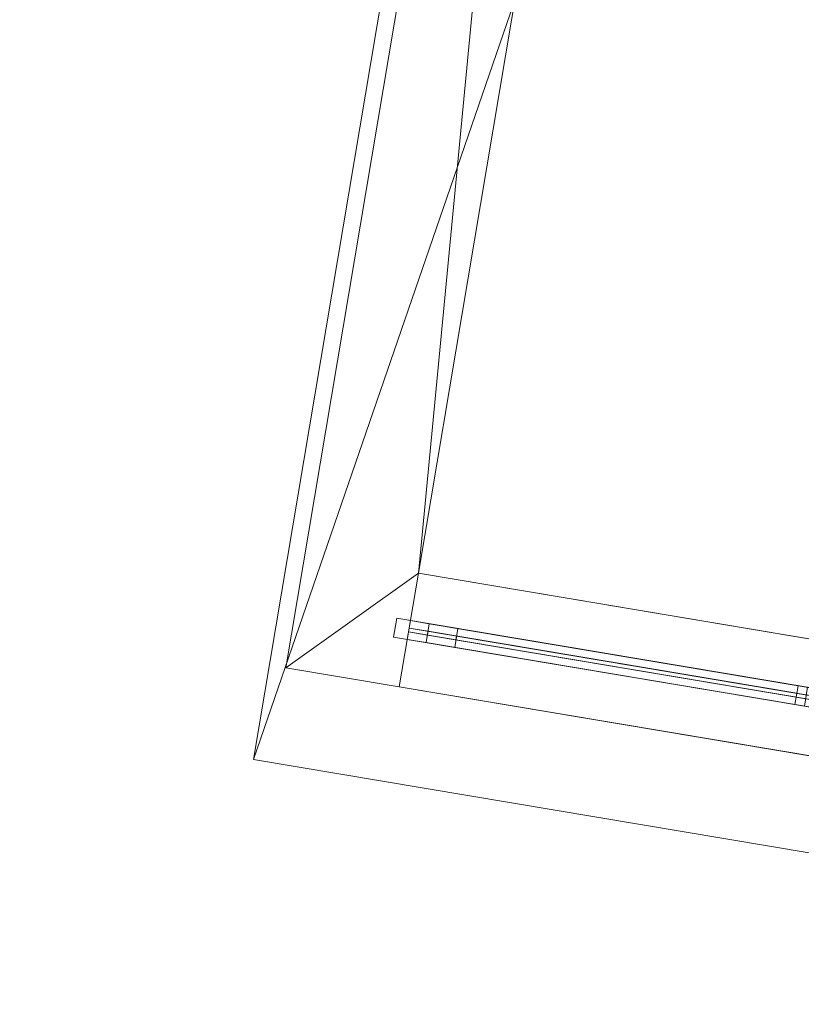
# Model space of a CAD drawing. Header units: millimetres. Extents: x -430348 to -225823, y -86243 to 5084.
# Tile 689 of 1056: x -355223 to -353185, y -12744 to -10176. Entities that reach past the tile are written whole.
import ezdxf

# ---------------------------------------------------------------- set-up
doc = ezdxf.new("R2010")
doc.units = ezdxf.units.MM
for name, color, linetype, lineweight in [('A-GLAZ-CURT', 52, 'Continuous', 9), ('A-GLAZ-CWMG', 51, 'Continuous', 9), ('A-ROOF', 132, 'Continuous', 9), ('A-WALL', 113, 'Continuous', 9)]:
    doc.layers.add(name, color=color, linetype=linetype, lineweight=lineweight)

# ---------------------------------------------------------------- blocks, each defined once
blk = doc.blocks.new('System Panel - Glazed-518866-_3D_ Copy 1')
at = {"layer": 'A-GLAZ-CURT', "transparency": 33554471}
mesh = blk.add_polyface(dxfattribs=at)
corners = [(-462.7, 5), (-462.7, 5, 2069.2), (-512.3, 5, 2069.2), (-512.3, 5, 2044.4), (512.3, 5, 2044.4), (512.3, 5), (-462.7, 5, 2044.4)]
mesh.append_faces([[corners[k] for k in face] for face in [(4, 5, 0, 6), (3, 2, 1, 6)]])
mesh = blk.add_polyface(dxfattribs=at)
corners = [(-512.3, -5, 2044.4), (512.3, -5, 2044.4), (512.3, 5, 2044.4), (-512.3, 5, 2044.4)]
mesh.append_faces([[corners[k] for k in face] for face in [(0, 1, 2, 3)]])
mesh = blk.add_polyface(dxfattribs=at)
corners = [(-512.3, -5, 2069.2), (-512.3, -5, 2044.4), (-512.3, 5, 2044.4), (-512.3, 5, 2069.2)]
mesh.append_faces([[corners[k] for k in face] for face in [(3, 0, 1, 2)]])
mesh = blk.add_polyface(dxfattribs=at)
corners = [(-462.7, -5, 2069.2), (-512.3, -5, 2069.2), (-512.3, 5, 2069.2), (-462.7, 5, 2069.2)]
mesh.append_faces([[corners[k] for k in face] for face in [(0, 1, 2, 3)]])
mesh = blk.add_polyface(dxfattribs=at)
corners = [(512.3, -5), (-462.7, -5), (-462.7, 5), (512.3, 5)]
mesh.append_faces([[corners[k] for k in face] for face in [(3, 0, 1, 2)]])
mesh = blk.add_polyface(dxfattribs=at)
corners = [(-462.7, -5), (-462.7, -5, 2069.2), (-462.7, 5, 2069.2), (-462.7, 5)]
mesh.append_faces([[corners[k] for k in face] for face in [(0, 1, 2, 3)]])
mesh = blk.add_polyface(dxfattribs=at)
corners = [(512.3, -5, 2044.4), (512.3, -5), (512.3, 5), (512.3, 5, 2044.4)]
mesh.append_faces([[corners[k] for k in face] for face in [(0, 1, 2, 3)]])
mesh = blk.add_polyface(dxfattribs=at)
corners = [(-462.7, -5), (512.3, -5), (512.3, -5, 2044.4), (-512.3, -5, 2044.4), (-512.3, -5, 2069.2), (-462.7, -5, 2069.2), (-462.7, -5, 2044.4)]
mesh.append_faces([[corners[k] for k in face] for face in [(5, 4, 3, 6), (0, 1, 2, 6)]])
blk = doc.blocks.new('System Panel - Glazed-518867-_3D_ Copy 1')
at = {"layer": 'A-GLAZ-CURT', "transparency": 33554471}
mesh = blk.add_polyface(dxfattribs=at)
corners = [(-699.7, 5), (253, 5, 651.5), (699.7, 5, 957), (699.7, 5), (224.7, 5)]
mesh.append_faces([[corners[k] for k in face] for face in [(2, 3, 1)]], dxfattribs={"vtx1": -1})
mesh.append_faces([[corners[k] for k in face] for face in [(4, 0, 1, 3)]], dxfattribs={"vtx2": -1})
mesh = blk.add_polyface(dxfattribs=at)
corners = [(224.7, -5), (-699.7, -5), (-699.7, 5), (224.7, 5)]
mesh.append_faces([[corners[k] for k in face] for face in [(0, 1, 2, 3)]])
mesh = blk.add_polyface(dxfattribs=at)
corners = [(-699.7, -5), (253, -5, 651.5), (253, 5, 651.5), (-699.7, 5)]
mesh.append_faces([[corners[k] for k in face] for face in [(0, 1, 2, 3)]])
mesh = blk.add_polyface(dxfattribs=at)
corners = [(699.7, -5), (224.7, -5), (224.7, 5), (699.7, 5)]
mesh.append_faces([[corners[k] for k in face] for face in [(3, 0, 1, 2)]])
mesh = blk.add_polyface(dxfattribs=at)
corners = [(253, -5, 651.5), (699.7, -5, 957), (699.7, 5, 957), (253, 5, 651.5)]
mesh.append_faces([[corners[k] for k in face] for face in [(0, 1, 2, 3)]])
mesh = blk.add_polyface(dxfattribs=at)
corners = [(699.7, -5, 957), (699.7, -5), (699.7, 5), (699.7, 5, 957)]
mesh.append_faces([[corners[k] for k in face] for face in [(0, 1, 2, 3)]])
mesh = blk.add_polyface(dxfattribs=at)
corners = [(-699.7, -5), (224.7, -5), (699.7, -5), (699.7, -5, 957), (253, -5, 651.5)]
mesh.append_faces([[corners[k] for k in face] for face in [(0, 1, 4)]], dxfattribs={"vtx1": -1})
mesh.append_faces([[corners[k] for k in face] for face in [(2, 3, 4, 1)]], dxfattribs={"vtx2": -1})
blk = doc.blocks.new('Rectangular Mullion - 50mm x 50mm-518871-_3D_ Copy 1')
at = {"layer": 'A-GLAZ-CWMG'}
mesh = blk.add_polyface(dxfattribs=at)
corners = [(0, 25), (-50, 25), (-50, -25), (0, -25)]
mesh.append_faces([[corners[k] for k in face] for face in [(2, 3, 0, 1)]])
mesh = blk.add_polyface(dxfattribs=at)
corners = [(0, 25, -2119.2), (0, -25, -2119.2), (-50, -25, -2119.2), (-50, 25, -2119.2)]
mesh.append_faces([[corners[k] for k in face] for face in [(0, 1, 2, 3)]])
mesh = blk.add_polyface(dxfattribs=at)
corners = [(-50, 25), (0, 25), (0, 25, -2119.2), (-50, 25, -2119.2)]
mesh.append_faces([[corners[k] for k in face] for face in [(3, 0, 1, 2)]])
mesh = blk.add_polyface(dxfattribs=at)
corners = [(-50, -25), (-50, 25), (-50, 25, -2119.2), (-50, -25, -2119.2)]
mesh.append_faces([[corners[k] for k in face] for face in [(3, 0, 1, 2)]])
mesh = blk.add_polyface(dxfattribs=at)
corners = [(0, 25), (0, -25), (0, -25, -2119.2), (0, 25, -2119.2)]
mesh.append_faces([[corners[k] for k in face] for face in [(3, 0, 1, 2)]])
mesh = blk.add_polyface(dxfattribs=at)
corners = [(0, -25), (-50, -25), (-50, -25, -2119.2), (0, -25, -2119.2)]
mesh.append_faces([[corners[k] for k in face] for face in [(3, 0, 1, 2)]])
blk = doc.blocks.new('Rectangular Mullion - 50mm x 50mm-518855-_3D_ Copy 1')
at = {"layer": 'A-GLAZ-CWMG'}
mesh = blk.add_polyface(dxfattribs=at)
corners = [(0, 25), (-50, 25), (-50, -25), (0, -25)]
mesh.append_faces([[corners[k] for k in face] for face in [(2, 3, 0, 1)]])
mesh = blk.add_polyface(dxfattribs=at)
corners = [(0, 25, -975), (0, -25, -975), (-50, -25, -975), (-50, 25, -975)]
mesh.append_faces([[corners[k] for k in face] for face in [(0, 1, 2, 3)]])
mesh = blk.add_polyface(dxfattribs=at)
corners = [(-50, 25), (0, 25), (0, 25, -975), (-50, 25, -975)]
mesh.append_faces([[corners[k] for k in face] for face in [(0, 1, 2, 3)]])
mesh = blk.add_polyface(dxfattribs=at)
corners = [(-50, -25), (-50, 25), (-50, 25, -975), (-50, -25, -975)]
mesh.append_faces([[corners[k] for k in face] for face in [(3, 0, 1, 2)]])
mesh = blk.add_polyface(dxfattribs=at)
corners = [(0, 25), (0, -25), (0, -25, -975), (0, 25, -975)]
mesh.append_faces([[corners[k] for k in face] for face in [(3, 0, 1, 2)]])
mesh = blk.add_polyface(dxfattribs=at)
corners = [(0, -25), (-50, -25), (-50, -25, -975), (0, -25, -975)]
mesh.append_faces([[corners[k] for k in face] for face in [(0, 1, 2, 3)]])
blk = doc.blocks.new('Rectangular Mullion - 50mm x 50mm-518857-_3D_ Copy 1')
at = {"layer": 'A-GLAZ-CWMG'}
mesh = blk.add_polyface(dxfattribs=at)
corners = [(25, 25), (-25, 25), (-25, -25), (25, -25)]
mesh.append_faces([[corners[k] for k in face] for face in [(2, 3, 0, 1)]])
mesh = blk.add_polyface(dxfattribs=at)
corners = [(-25, 25), (25, 25), (25, 25, -899.5), (-25, 25, -1061.1)]
mesh.append_faces([[corners[k] for k in face] for face in [(0, 1, 2, 3)]])
mesh = blk.add_polyface(dxfattribs=at)
corners = [(-25, -25), (-25, 25), (-25, 25, -1061.1), (-25, -25, -1061.1)]
mesh.append_faces([[corners[k] for k in face] for face in [(0, 1, 2, 3)]])
mesh = blk.add_polyface(dxfattribs=at)
corners = [(25, 25, -899.5), (25, -25, -899.5), (-25, -25, -1061.1), (-25, 25, -1061.1)]
mesh.append_faces([[corners[k] for k in face] for face in [(1, 2, 3, 0)]])
mesh = blk.add_polyface(dxfattribs=at)
corners = [(25, 25), (25, -25), (25, -25, -899.5), (25, 25, -899.5)]
mesh.append_faces([[corners[k] for k in face] for face in [(3, 0, 1, 2)]])
mesh = blk.add_polyface(dxfattribs=at)
corners = [(25, -25), (-25, -25), (-25, -25, -1061.1), (25, -25, -899.5)]
mesh.append_faces([[corners[k] for k in face] for face in [(3, 0, 1, 2)]])
blk = doc.blocks.new('Rectangular Mullion - 50mm x 50mm-518859-_3D_ Copy 1')
at = {"layer": 'A-GLAZ-CWMG'}
mesh = blk.add_polyface(dxfattribs=at)
corners = [(25, 25), (-25, 25), (-25, -25), (25, -25)]
mesh.append_faces([[corners[k] for k in face] for face in [(2, 3, 0, 1)]])
mesh = blk.add_polyface(dxfattribs=at)
corners = [(25, 25, -2144.4), (25, -25, -2144.4), (-25, -25, -2144.4), (-25, 25, -2144.4)]
mesh.append_faces([[corners[k] for k in face] for face in [(0, 1, 2, 3)]])
mesh = blk.add_polyface(dxfattribs=at)
corners = [(-25, 25), (25, 25), (25, 25, -2144.4), (-25, 25, -2144.4)]
mesh.append_faces([[corners[k] for k in face] for face in [(3, 0, 1, 2)]])
mesh = blk.add_polyface(dxfattribs=at)
corners = [(-25, -25), (-25, 25), (-25, 25, -2144.4), (-25, -25, -2144.4)]
mesh.append_faces([[corners[k] for k in face] for face in [(3, 0, 1, 2)]])
mesh = blk.add_polyface(dxfattribs=at)
corners = [(25, 25), (25, -25), (25, -25, -2144.4), (25, 25, -2144.4)]
mesh.append_faces([[corners[k] for k in face] for face in [(3, 0, 1, 2)]])
mesh = blk.add_polyface(dxfattribs=at)
corners = [(25, -25), (-25, -25), (-25, -25, -2144.4), (25, -25, -2144.4)]
mesh.append_faces([[corners[k] for k in face] for face in [(3, 0, 1, 2)]])
blk = doc.blocks.new('Rectangular Mullion - 50mm x 50mm-518864-_3D_ Copy 1')
at = {"layer": 'A-GLAZ-CWMG'}
mesh = blk.add_polyface(dxfattribs=at)
corners = [(-50, 25), (0, 25), (0, 25, -1315.8), (-50, 25, -1154.2)]
mesh.append_faces([[corners[k] for k in face] for face in [(3, 0, 1, 2)]])
mesh = blk.add_polyface(dxfattribs=at)
corners = [(-50, -25), (-50, 25), (-50, 25, -1154.2), (-50, -25, -1154.2)]
mesh.append_faces([[corners[k] for k in face] for face in [(0, 1, 2, 3)]])
mesh = blk.add_polyface(dxfattribs=at)
corners = [(0, 25), (-50, 25), (-50, -25), (0, -25)]
mesh.append_faces([[corners[k] for k in face] for face in [(1, 2, 3, 0)]])
mesh = blk.add_polyface(dxfattribs=at)
corners = [(0, 25, -1315.8), (0, -25, -1315.8), (-50, -25, -1154.2), (-50, 25, -1154.2)]
mesh.append_faces([[corners[k] for k in face] for face in [(0, 1, 2, 3)]])
mesh = blk.add_polyface(dxfattribs=at)
corners = [(0, 25), (0, -25), (0, -25, -1315.8), (0, 25, -1315.8)]
mesh.append_faces([[corners[k] for k in face] for face in [(3, 0, 1, 2)]])
mesh = blk.add_polyface(dxfattribs=at)
corners = [(0, -25), (-50, -25), (-50, -25, -1154.2), (0, -25, -1315.8)]
mesh.append_faces([[corners[k] for k in face] for face in [(0, 1, 2, 3)]])

msp = doc.modelspace()

# ---------------------------------------------------------------- block references
at = {"layer": 'A-GLAZ-CURT', "transparency": 33554471, "rotation": 350.4526997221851}
for name, p in [('System Panel - Glazed-518866-_3D_ Copy 1', (-353702.7, -11853.2, 58688.5)), ('System Panel - Glazed-518867-_3D_ Copy 1', (-353394.5, -11905.1, 60782.9))]:
    msp.add_blockref(name, p, dxfattribs=at)
at = {"layer": 'A-GLAZ-CWMG', "extrusion": (0.986149, -0.165862, 0), "rotation": 90}
msp.add_blockref('Rectangular Mullion - 50mm x 50mm-518857-_3D_ Copy 1', (-70354.8, 60757.9, -346325.3), dxfattribs=at)
at = {"layer": 'A-GLAZ-CWMG', "extrusion": (0.814005, -0.136909, 0.564493), "rotation": 90.0000000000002}
msp.add_blockref('Rectangular Mullion - 50mm x 50mm-518864-_3D_ Copy 1', (-70354.8, 246228.4, -251146.8), dxfattribs=at)
at = {"layer": 'A-GLAZ-CWMG', "rotation": 170.4526997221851}
msp.add_blockref('Rectangular Mullion - 50mm x 50mm-518871-_3D_ Copy 1', (-354208.3, -11768.2, 60757.6), dxfattribs=at)
at = {"layer": 'A-GLAZ-CWMG', "extrusion": (-0.986149, 0.165862, 0), "rotation": 270}
msp.add_blockref('Rectangular Mullion - 50mm x 50mm-518855-_3D_ Copy 1', (70354.8, 58638.5, 347300.3), dxfattribs=at)
at = {"layer": 'A-GLAZ-CWMG', "extrusion": (0, 0, -1), "rotation": 189.5473002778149}
msp.add_blockref('Rectangular Mullion - 50mm x 50mm-518859-_3D_ Copy 1', (353172.9, -11942.3, -58638.5), dxfattribs=at)

# ---------------------------------------------------------------- meshes
at = {"layer": 'A-ROOF'}
mesh = msp.add_polyface(dxfattribs=at)
corners = [(-361590.3, -6521.1, 63357.6), (-337133.8, -10634.5, 63357.6), (-340055.7, -6543.2, 65907.6), (-342226.2, -6178.1, 65907.6), (-342319.5, -6732.4, 65503.9), (-343123.2, -6597.3, 65503.9), (-343029.9, -6043, 65907.6), (-354474.2, -4118.1, 65907.6), (-354567.4, -4672.4, 65503.9), (-355371.1, -4537.3, 65503.9), (-355277.9, -3983, 65907.6), (-357333, -3637.3, 65907.6)]
mesh.append_faces([[corners[k] for k in face] for face in [(4, 1, 2, 3)]], dxfattribs={"vtx0": -1})
mesh.append_faces([[corners[k] for k in face] for face in [(1, 4, 5, 8)]], dxfattribs={"vtx0": -1, "vtx2": -1, "vtx3": -1})
mesh.append_faces([[corners[k] for k in face] for face in [(11, 0, 9, 10)]], dxfattribs={"vtx1": -1})
mesh.append_faces([[corners[k] for k in face] for face in [(8, 9, 0, 1)]], dxfattribs={"vtx1": -1, "vtx3": -1})
mesh.append_faces([[corners[k] for k in face] for face in [(6, 7, 8, 5)]], dxfattribs={"vtx2": -1})
mesh = msp.add_polyface(dxfattribs=at)
corners = [(-337133.8, -10634.5, 63257.6), (-361590.3, -6521.1, 63257.6), (-357333, -3637.3, 65807.6), (-355277.9, -3983, 65807.6), (-355371.1, -4537.3, 65403.9), (-354567.4, -4672.4, 65403.9), (-354474.2, -4118.1, 65807.6), (-343029.9, -6043, 65807.6), (-343123.2, -6597.3, 65403.9), (-342319.5, -6732.4, 65403.9), (-342226.2, -6178.1, 65807.6), (-340055.7, -6543.2, 65807.6)]
mesh.append_faces([[corners[k] for k in face] for face in [(4, 1, 2, 3)]], dxfattribs={"vtx0": -1})
mesh.append_faces([[corners[k] for k in face] for face in [(1, 4, 5, 0)]], dxfattribs={"vtx0": -1, "vtx2": -1})
mesh.append_faces([[corners[k] for k in face] for face in [(11, 0, 9, 10)]], dxfattribs={"vtx1": -1})
mesh.append_faces([[corners[k] for k in face] for face in [(8, 9, 0, 5)]], dxfattribs={"vtx1": -1, "vtx2": -1, "vtx3": -1})
mesh.append_faces([[corners[k] for k in face] for face in [(5, 6, 7, 8)]], dxfattribs={"vtx3": -1})
mesh = msp.add_polyface(dxfattribs=at)
corners = [(-361590.3, -6521.1, 63357.6), (-361590.3, -6521.1, 63257.6), (-337133.8, -10634.5, 63257.6), (-337133.8, -10634.5, 63357.6)]
mesh.append_faces([[corners[k] for k in face] for face in [(0, 1, 2, 3)]])
mesh = msp.add_polyface(dxfattribs=at)
corners = [(-353825.2, -7421.5, 60952.1), (-351926.9, -7740.8, 62063.5), (-352714.7, -12425, 62063.5), (-354613.1, -12105.7, 60952.1), (-352582.6, -8781.2, 61789.8), (-352499.6, -8288.1, 61789.8), (-353337.9, -8147.2, 61299.1), (-353420.8, -8640.2, 61299.1)]
mesh.append_faces([[corners[k] for k in face] for face in [(6, 0, 1, 5), (0, 6, 7, 3)]], dxfattribs={"vtx0": -1, "vtx2": -1})
mesh.append_faces([[corners[k] for k in face] for face in [(4, 5, 1, 2), (2, 3, 7, 4)]], dxfattribs={"vtx1": -1, "vtx3": -1})
mesh = msp.add_polyface(dxfattribs=at)
corners = [(-353825.2, -7421.5, 61067.6), (-354613.1, -12105.7, 61067.6), (-352714.7, -12425, 62179), (-351926.9, -7740.8, 62179), (-352499.6, -8288.1, 61905.3), (-352582.6, -8781.2, 61905.3), (-353420.8, -8640.2, 61414.5), (-353337.9, -8147.2, 61414.5)]
mesh.append_faces([[corners[k] for k in face] for face in [(7, 0, 6)]], dxfattribs={"vtx0": -1, "vtx1": -1})
mesh.append_faces([[corners[k] for k in face] for face in [(3, 4, 5, 2), (2, 5, 6)]], dxfattribs={"vtx0": -1, "vtx2": -1})
mesh.append_faces([[corners[k] for k in face] for face in [(1, 2, 6, 0)]], dxfattribs={"vtx1": -1, "vtx2": -1})
mesh.append_faces([[corners[k] for k in face] for face in [(3, 0, 7, 4)]], dxfattribs={"vtx1": -1, "vtx3": -1})
mesh = msp.add_polyface(dxfattribs=at)
corners = [(-354613.1, -12105.7, 61067.6), (-353825.2, -7421.5, 61067.6), (-353825.2, -7421.5, 60952.1), (-354613.1, -12105.7, 60952.1)]
mesh.append_faces([[corners[k] for k in face] for face in [(1, 2, 3, 0)]])
mesh = msp.add_polyface(dxfattribs=at)
corners = [(-354613.1, -12105.7, 60952.1), (-352714.7, -12425, 62063.5), (-350816.4, -12744.3, 60952.1), (-350816.4, -12744.3, 61067.6), (-352714.7, -12425, 62179), (-354613.1, -12105.7, 61067.6)]
mesh.append_faces([[corners[k] for k in face] for face in [(3, 4, 1, 2)]], dxfattribs={"vtx1": -1})
mesh.append_faces([[corners[k] for k in face] for face in [(5, 0, 1, 4)]], dxfattribs={"vtx2": -1})
at = {"layer": 'A-WALL'}
mesh = msp.add_polyface(dxfattribs=at)
corners = [(-353782.7, -7428.7, 58457.6), (-354529, -11866.4, 58457.6), (-354529, -11866.4, 60977), (-353782.7, -7428.7, 60977), (-353782.7, -7428.7, 60767.4), (-353782.7, -7428.7, 59846.6)]
mesh.append_faces([[corners[k] for k in face] for face in [(1, 2, 5, 0)]], dxfattribs={"vtx1": -1})
mesh.append_faces([[corners[k] for k in face] for face in [(2, 3, 4, 5)]], dxfattribs={"vtx3": -1})
mesh = msp.add_polyface(dxfattribs=at)
corners = [(-354529, -11866.4, 58457.6), (-353782.7, -7428.7, 58457.6), (-353486.8, -7478.4, 58457.6), (-354183.4, -11620.3, 58457.6), (-354233.2, -11916.1, 58457.6)]
mesh.append_faces([[corners[k] for k in face] for face in [(3, 0, 1, 2)]], dxfattribs={"vtx0": -1})
mesh.append_faces([[corners[k] for k in face] for face in [(3, 4, 0)]], dxfattribs={"vtx2": -1})
mesh = msp.add_polyface(dxfattribs=at)
corners = [(-353782.7, -7428.7, 60977), (-354529, -11866.4, 60977), (-354233.2, -11916.1, 61150.2), (-354183.4, -11620.3, 61150.2), (-353486.8, -7478.4, 61150.2)]
mesh.append_faces([[corners[k] for k in face] for face in [(4, 0, 3)]], dxfattribs={"vtx1": -1})
mesh.append_faces([[corners[k] for k in face] for face in [(1, 2, 3, 0)]], dxfattribs={"vtx2": -1})
mesh = msp.add_polyface(dxfattribs=at)
corners = [(-353486.8, -7478.4, 58457.6), (-353486.8, -7478.4, 61150.2), (-354183.4, -11620.3, 61150.2), (-354233.2, -11916.1, 61150.2), (-354233.2, -11916.1, 60757.6), (-354233.2, -11916.1, 58638.5), (-354233.2, -11916.1, 58457.6), (-354183.4, -11620.3, 58457.6)]
mesh.append_faces([[corners[k] for k in face] for face in [(5, 6, 7, 4)]], dxfattribs={"vtx2": -1})
mesh.append_faces([[corners[k] for k in face] for face in [(2, 3, 4, 7)]], dxfattribs={"vtx2": -1, "vtx3": -1})
mesh.append_faces([[corners[k] for k in face] for face in [(7, 0, 1, 2)]], dxfattribs={"vtx3": -1})
mesh = msp.add_polyface(dxfattribs=at)
corners = [(-351028.2, -12455.2, 58457.6), (-354233.2, -11916.1, 58457.6), (-354183.4, -11620.3, 58457.6), (-351274.3, -12109.6, 58457.6), (-350978.5, -12159.3, 58457.6)]
mesh.append_faces([[corners[k] for k in face] for face in [(3, 0, 1, 2)]], dxfattribs={"vtx0": -1})
mesh.append_faces([[corners[k] for k in face] for face in [(3, 4, 0)]], dxfattribs={"vtx2": -1})
mesh = msp.add_polyface(dxfattribs=at)
corners = [(-354233.2, -11916.1, 61150.2), (-354183.4, -11620.3, 61150.2), (-354183.4, -11620.3, 60757.6), (-354233.2, -11916.1, 60757.6), (-354183.4, -11620.3, 58457.6), (-354233.2, -11916.1, 58457.6), (-354233.2, -11916.1, 58638.5), (-354183.4, -11620.3, 58638.5)]
mesh.append_faces([[corners[k] for k in face] for face in [(3, 0, 1, 2), (4, 5, 6, 7)]])
mesh = msp.add_polyface(dxfattribs=at)
corners = [(-352654.9, -11877.4, 61817.6), (-352704.7, -12173.2, 61817.6), (-354233.2, -11916.1, 60757.6), (-354183.4, -11620.3, 60757.6)]
mesh.append_faces([[corners[k] for k in face] for face in [(2, 3, 0, 1)]])
mesh = msp.add_polyface(dxfattribs=at)
corners = [(-351176.1, -12430.3, 58638.5), (-351126.4, -12134.4, 58638.5), (-354183.4, -11620.3, 58638.5), (-354233.2, -11916.1, 58638.5)]
mesh.append_faces([[corners[k] for k in face] for face in [(0, 1, 2, 3)]])
mesh = msp.add_polyface(dxfattribs=at)
corners = [(-354183.4, -11620.3, 61150.2), (-354233.2, -11916.1, 61150.2), (-352673.3, -12178.5, 62063.5), (-352623.5, -11882.6, 62063.5)]
mesh.append_faces([[corners[k] for k in face] for face in [(3, 0, 1, 2)]])
mesh = msp.add_polyface(dxfattribs=at)
corners = [(-350978.5, -12159.3, 58457.6), (-351274.3, -12109.6, 58457.6), (-354183.4, -11620.3, 58457.6), (-354183.4, -11620.3, 58638.5), (-351126.4, -12134.4, 58638.5), (-351126.4, -12134.4, 60757.6), (-352654.9, -11877.4, 61817.6), (-354183.4, -11620.3, 60757.6), (-354183.4, -11620.3, 61150.2), (-352623.5, -11882.6, 62063.5), (-350978.5, -12159.3, 61100.4), (-350978.5, -12159.3, 61098.1)]
mesh.append_faces([[corners[k] for k in face] for face in [(3, 1, 2)]], dxfattribs={"vtx0": -1})
mesh.append_faces([[corners[k] for k in face] for face in [(4, 0, 1, 3), (0, 4, 5), (10, 5, 6, 9)]], dxfattribs={"vtx0": -1, "vtx2": -1})
mesh.append_faces([[corners[k] for k in face] for face in [(5, 10, 11, 0)]], dxfattribs={"vtx0": -1, "vtx3": -1})
mesh.append_faces([[corners[k] for k in face] for face in [(8, 9, 6, 7)]], dxfattribs={"vtx1": -1})
mesh = msp.add_polyface(dxfattribs=at)
corners = [(-354529, -11866.4, 60977), (-354529, -11866.4, 58457.6), (-354233.2, -11916.1, 58457.6), (-354233.2, -11916.1, 58638.5), (-354233.2, -11916.1, 60757.6), (-354233.2, -11916.1, 61150.2)]
mesh.append_faces([[corners[k] for k in face] for face in [(0, 4, 5)]], dxfattribs={"vtx0": -1})
mesh.append_faces([[corners[k] for k in face] for face in [(4, 0, 1, 3)]], dxfattribs={"vtx0": -1, "vtx2": -1})
mesh.append_faces([[corners[k] for k in face] for face in [(2, 3, 1)]], dxfattribs={"vtx1": -1})
mesh = msp.add_polyface(dxfattribs=at)
corners = [(-354233.2, -11916.1, 58457.6), (-351028.2, -12455.2, 58457.6), (-351028.2, -12455.2, 61100.4), (-352673.3, -12178.5, 62063.5), (-354233.2, -11916.1, 61150.2), (-354233.2, -11916.1, 60757.6), (-352704.7, -12173.2, 61817.6), (-351176.1, -12430.3, 60757.6), (-351176.1, -12430.3, 58638.5), (-354233.2, -11916.1, 58638.5)]
mesh.append_faces([[corners[k] for k in face] for face in [(7, 8, 1, 2), (2, 3, 6, 7)]], dxfattribs={"vtx1": -1, "vtx3": -1})
mesh.append_faces([[corners[k] for k in face] for face in [(4, 5, 6, 3)]], dxfattribs={"vtx2": -1})
mesh.append_faces([[corners[k] for k in face] for face in [(8, 9, 0, 1)]], dxfattribs={"vtx3": -1})

doc.saveas('drawing.dxf')
